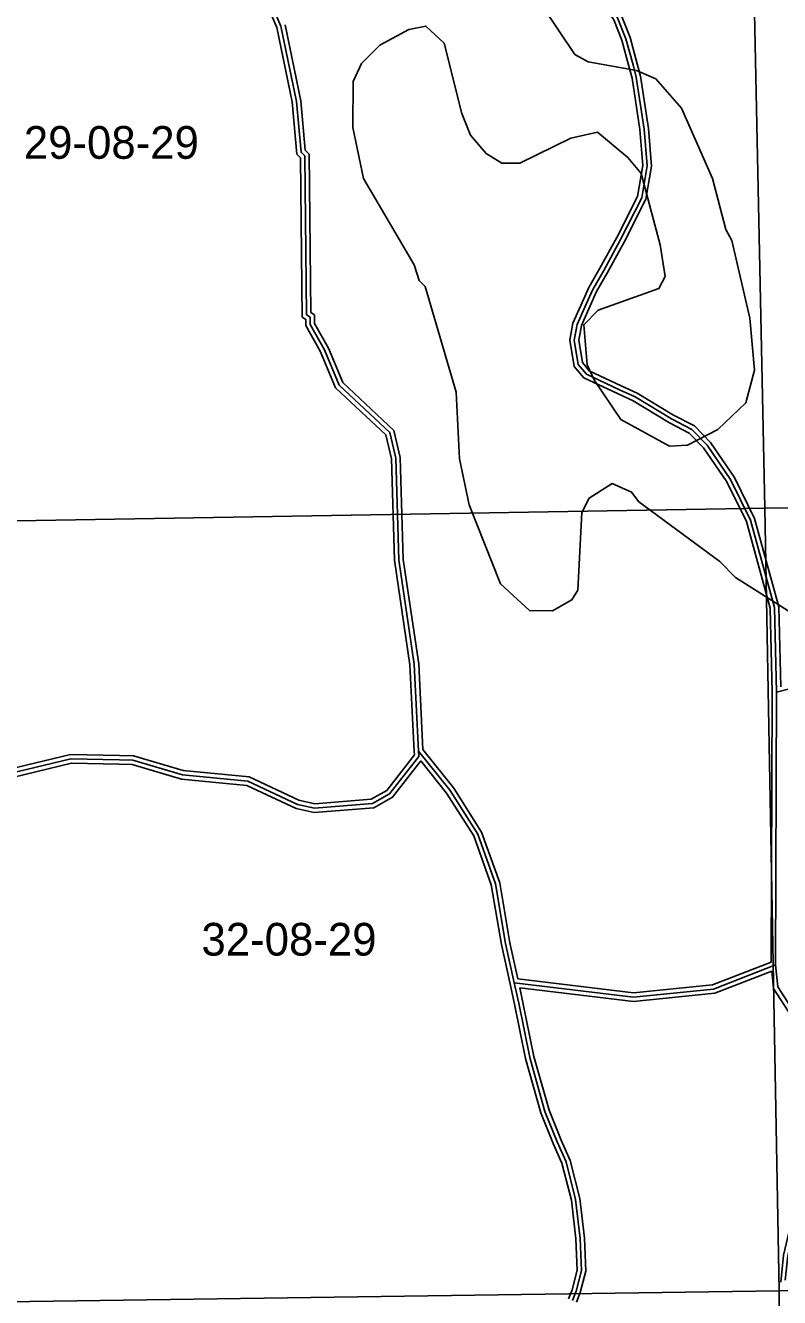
# Model space of a CAD drawing. Extents: x 418523 to 616617, y 1878279 to 2196743.
# Drawn here: x 526595 to 531782, y 1971295 to 1980043 of the extents above; entities that cross this region are included whole.
import ezdxf

# ---------------------------------------------------------------- set-up
doc = ezdxf.new("R2010")
doc.units = 0
for name, color, linetype in [('Level 1', 7, 'Continuous'), ('Level 2', 7, 'Continuous'), ('Level 31', 7, 'Continuous'), ('Level 32', 7, 'Continuous'), ('Level 7', 7, 'Continuous')]:
    doc.layers.add(name, color=color, linetype=linetype)

msp = doc.modelspace()

# ---------------------------------------------------------------- linework, layer by layer
at = {"layer": 'Level 1'}
for p, q in [((531571.549, 1981944.582), (531681.22, 1976722.691)), ((536777.315, 1976784.767), (531681.22, 1976722.691)), ((531681.22, 1976722.691), (526352.964, 1976634.046)), ((531681.22, 1976722.691), (531779.839, 1971340.711)), ((531779.839, 1971340.711), (536956.11, 1971430.311)), ((526463.673, 1971266.003), (531779.839, 1971340.711)), ((531779.839, 1971340.711), (531797.47, 1969317.639))]:
    msp.add_line(p, q, dxfattribs=at)
at = {"layer": 'Level 31'}
for p, q in [((531761.424, 1975457.036), (531747.215, 1976040.756)), ((531754.447, 1973581.675), (531761.424, 1975457.036))]:
    msp.add_line(p, q, dxfattribs=at)
for points in [[(528142.923, 1980815.621), (528881.51, 1980824.326), (529078.208, 1980825.463), (529497.931, 1980734.188), (529864.951, 1980630.735), (530147.215, 1980512.303), (530394.184, 1980369.63), (530582.77, 1980224.248), (530668.307, 1980095.584), (530724.922, 1979951.745), (530774.117, 1979771.566)], [(528352.46, 1980038.478), (528253.339, 1980272.292), (528245.467, 1980380.691), (528220.491, 1980405.87), (528142.923, 1980815.621)], [(529299.084, 1975052.341), (529269.732, 1975649.933), (529164.013, 1976367.433), (529141.683, 1977067.553), (529100.725, 1977242.979), (528751.895, 1977569.298), (528652.475, 1977811.476), (528553.142, 1977986.741), (528553.316, 1978036.926), (528528.627, 1978053.74), (528515.92, 1979145.852), (528490.945, 1979171.032), (528458.849, 1979521.347), (528352.46, 1980038.478)], [(530774.117, 1979771.566), (530796.674, 1979687.847), (530851.61, 1979330.182), (530870.737, 1979077.738), (530833.817, 1978857.123), (530688.804, 1978571.419), (530572.592, 1978359.076), (530496.946, 1978226.599), (530441.962, 1978105.69), (530389.843, 1977987.678), (530370.118, 1977879.012), (530397.465, 1977711.636), (530453.394, 1977644.531), (530680.836, 1977538.292)], [(530680.836, 1977538.292), (530788.539, 1977488.102), (531038.675, 1977337.059), (531179.618, 1977264.575), (531283.001, 1977156.581), (531445.597, 1976919.649), (531582.039, 1976641.352), (531747.215, 1976040.756)], [(531761.424, 1975457.036), (532495.964, 1975646.203), (532704.955, 1975803.692), (532898.003, 1976128.155), (532990.48, 1976361.313), (533049.92, 1976677.86)], [(527240.553, 1974992.594), (527333.196, 1974990.451), (527674.575, 1974889.249), (528124.675, 1974845.857), (528465.853, 1974686.115), (528582.532, 1974660.616), (528982.76, 1974692.321), (529099.757, 1974758.83), (529300.545, 1975016.333), (529299.084, 1975052.341)], [(529299.084, 1975052.341), (529516.45, 1974781.029), (529705.805, 1974482.541), (529827.742, 1974139.556), (529897.728, 1973729.108), (529957, 1973458.508)], [(525270.63, 1974958.104), (525623.412, 1974763.381), (525923.576, 1974762.316), (526908.05, 1975000.308), (527240.553, 1974992.594)], [(529957, 1973458.508), (530778.276, 1973360.252), (531328.689, 1973416.564), (531754.447, 1973581.675)], [(531821.372, 1971413.686), (531838.754, 1971580.545), (531948.855, 1972046.746), (531992.204, 1972480.079), (532002.769, 1973072.078), (531770.44, 1973431.431), (531754.447, 1973581.675)], [(529957, 1973458.508), (529987.704, 1973318.228), (530063.218, 1972945.947), (530167.927, 1972573.566), (530251.305, 1972365.631), (530313.664, 1972227.955), (530379.42, 1971969.897), (530410.23, 1971699.956), (530420.266, 1971479.546), (530382.974, 1971338.575), (530357.047, 1971273.568)]]:
    msp.add_lwpolyline(points, dxfattribs=at)
at = {"layer": 'Level 32'}
for p, q in [((531731.422, 1975456.726), (531717.314, 1976036.346)), ((531790.498, 1975495.502), (531777.119, 1976045.163)), ((531724.524, 1973602.246), (531731.423, 1975456.726))]:
    msp.add_line(p, q, dxfattribs=at)
for points in [[(528323.676, 1980029.512), (528223.777, 1980265.161), (528216.349, 1980367.446), (528192.723, 1980391.264), (528113.445, 1980810.04)], [(528167.667, 1980845.914), (528881.245, 1980854.326), (529081.347, 1980855.482), (529505.195, 1980763.311), (529874.862, 1980659.111), (530160.576, 1980539.231), (530410.92, 1980394.609), (530605.01, 1980244.983), (530695.056, 1980109.537), (530753.434, 1979961.217), (530803.059, 1979779.468)], [(528179.055, 1980786.042), (528881.773, 1980794.326), (529075.07, 1980795.444), (529490.668, 1980705.066), (529855.04, 1980602.358), (530133.855, 1980485.375), (530377.449, 1980344.651), (530560.53, 1980203.513), (530641.559, 1980081.63), (530696.41, 1979942.273), (530745.175, 1979763.663)], [(529269.119, 1975050.87), (529239.839, 1975647.004), (529134.082, 1976364.76), (529111.792, 1977063.626), (529073.58, 1977227.291), (528726.625, 1977551.857), (528625.442, 1977798.331), (528523.114, 1977978.88), (528523.26, 1978021.098), (528498.81, 1978037.749), (528486.064, 1979133.352), (528462.052, 1979157.559), (528429.125, 1979516.943), (528323.676, 1980029.512)], [(529328.572, 1975063.516), (529299.625, 1975652.863), (529193.944, 1976370.107), (529171.574, 1977071.481), (529127.869, 1977258.666), (528777.165, 1977586.74), (528679.51, 1977824.621), (528583.17, 1977994.604), (528583.371, 1978052.755), (528558.445, 1978069.731), (528545.778, 1979158.352), (528519.837, 1979184.505), (528488.572, 1979525.752), (528381.245, 1980047.441)], [(530745.149, 1979763.761), (530767.274, 1979681.648), (530821.782, 1979326.767), (530840.547, 1979079.101), (530804.986, 1978866.606), (530662.263, 1978585.413), (530546.405, 1978373.716), (530470.209, 1978240.276), (530414.585, 1978117.96), (530360.96, 1977996.541), (530339.675, 1977879.281), (530369.178, 1977698.717), (530434.633, 1977620.182), (530668.14, 1977511.111)], [(530803.085, 1979779.371), (530826.075, 1979694.046), (530881.438, 1979333.598), (530900.927, 1979076.376), (530862.648, 1978847.641), (530715.345, 1978557.425), (530598.779, 1978344.435), (530523.684, 1978212.922), (530469.34, 1978093.42), (530418.725, 1977978.816), (530400.56, 1977878.744), (530425.754, 1977724.553), (530472.155, 1977668.881), (530693.533, 1977565.474)], [(530668.164, 1977511.099), (530774.408, 1977461.589), (531024.044, 1977310.848), (531161.425, 1977240.196), (531259.645, 1977137.596), (531419.623, 1976904.478), (531553.86, 1976630.677), (531717.314, 1976036.346)], [(530693.509, 1977565.486), (530802.67, 1977514.616), (531053.306, 1977363.27), (531197.811, 1977288.954), (531306.359, 1977175.566), (531471.571, 1976934.821), (531610.217, 1976652.026), (531777.119, 1976045.163)], [(527241.246, 1975022.586), (527337.889, 1975020.351), (527680.331, 1974918.834), (528132.707, 1974875.223), (528475.535, 1974714.707), (528584.595, 1974690.875), (528973.737, 1974721.701), (529079.758, 1974781.97), (529270.123, 1975026.106), (529269.119, 1975050.87)], [(529328.572, 1975063.516), (529540.898, 1974798.496), (529732.945, 1974495.765), (529856.88, 1974147.157), (529927.183, 1973734.841), (529981.741, 1973485.762)], [(525256.133, 1974931.839), (525615.632, 1974733.408), (525927.098, 1974732.303), (526911.281, 1974970.224), (527239.857, 1974962.601)], [(525285.128, 1974984.369), (525631.192, 1974793.355), (525920.054, 1974792.329), (526904.818, 1975030.392), (527241.248, 1975022.586)], [(527239.859, 1974962.601), (527328.505, 1974960.551), (527668.82, 1974859.664), (528116.642, 1974816.491), (528456.171, 1974657.522), (528580.47, 1974630.358), (528991.784, 1974662.941), (529119.756, 1974735.689), (529314.372, 1974985.276)], [(529314.372, 1974985.276), (529492.004, 1974763.561), (529678.667, 1974469.316), (529798.605, 1974131.953), (529868.272, 1973723.374), (529930.281, 1973440.278)], [(529981.741, 1973485.762), (530778.535, 1973390.436), (531321.612, 1973445.996), (531724.524, 1973602.246)], [(529995.33, 1973423.708), (530778.017, 1973330.068), (531335.765, 1973387.131), (531728.763, 1973539.536)], [(531789.77, 1971399.852), (531809.115, 1971585.567), (531919.2, 1972051.708), (531962.23, 1972481.843), (531972.61, 1973063.47), (531741.364, 1973421.146), (531728.763, 1973539.536)], [(529930.28, 1973440.283), (529958.347, 1973312.039), (530034.036, 1972938.895), (530139.482, 1972563.896), (530223.705, 1972353.854), (530285.245, 1972217.985), (530349.845, 1971964.467), (530380.306, 1971697.571), (530390.087, 1971482.775), (530354.435, 1971348.001), (530329.181, 1971284.682)], [(529995.33, 1973423.708), (530017.06, 1973324.418), (530092.399, 1972952.999), (530196.371, 1972583.236), (530278.905, 1972377.409), (530342.083, 1972237.925), (530408.995, 1971975.326), (530440.153, 1971702.343), (530450.445, 1971476.319), (530411.513, 1971329.147), (530384.913, 1971262.454)]]:
    msp.add_lwpolyline(points, dxfattribs=at)
at = {"layer": 'Level 7'}
for points in [[(531609.2, 1977672.681), (531577.034, 1978031.248), (531453.681, 1978565.17), (531412.269, 1978640.361), (531321.67, 1978990.778), (531106.497, 1979474.977), (530932.089, 1979675.6), (530798.895, 1979734.379), (530465.646, 1979793.816), (530374.103, 1979844.156), (530150.101, 1980178.331)], [(531928.808, 1975962.683), (531479.552, 1976247.555), (531371.538, 1976356.296), (530814.307, 1976766.568), (530764.525, 1976833.429), (530631.34, 1976892.209), (530472.619, 1976792.694), (530422.269, 1976692.821), (530395.538, 1976159.388), (530353.628, 1976092.826), (530220.016, 1976018.222), (530061.622, 1976018.75), (529862.135, 1976202.772), (529647.16, 1976745.352), (529581.473, 1977062.329), (529557.974, 1977520.93), (529343.546, 1978246.884), (529302.025, 1978288.695), (529269.002, 1978397.197), (528920.803, 1978990.186), (528846.915, 1979340.574), (528847.93, 1979657.321), (528906.679, 1979782.206), (529032.15, 1979906.83), (529232.543, 1980014.586), (529349.355, 1980039.197), (529474.01, 1979922.096), (529597.481, 1979438.166), (529655.385, 1979287.943), (529763.33, 1979162.541), (529871.504, 1979095.491), (529996.517, 1979095.093), (530347.232, 1979269.012), (530530.766, 1979310.106), (530738.624, 1979134.364), (530829.958, 1979025.692), (530961.74, 1978533.422), (530994.405, 1978316.577), (530952.425, 1978233.345), (530535.147, 1978084.636), (530434.787, 1977984.922), (530458.912, 1977709.756), (530508.575, 1977601.224), (530691.095, 1977333.87), (531023.965, 1977149.39), (531149.039, 1977157.302), (531357.811, 1977265.017), (531550.133, 1977447.804), (531609.2, 1977672.681)]]:
    msp.add_lwpolyline(points, dxfattribs=at)

# ---------------------------------------------------------------- texts
at = {"layer": 'Level 2'}
for s, p in [('29-08-29', (526583.601, 1979126.214)), ('32-08-29', (527805.43, 1973646.248))]:
    msp.add_text(s, height=225, dxfattribs=at).set_placement(p)

doc.saveas('drawing.dxf')
